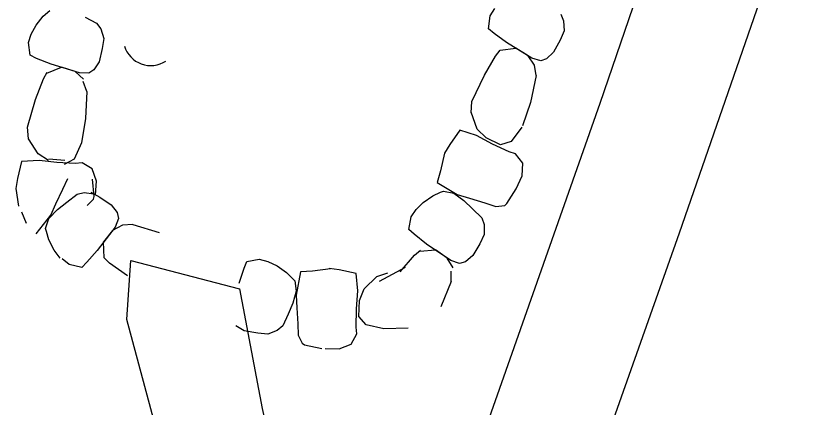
# Model space of a CAD drawing. Extents: x 588843 to 2552415, y 180129 to 269402.
# Drawn here: x 593724.98 to 593767.73, y 187407.12 to 187428.3 of the extents above; entities that cross this region are included whole.
import ezdxf

# ---------------------------------------------------------------- set-up
doc = ezdxf.new("R2010")
doc.units = 0
for name, color, linetype in [('E_DRN', 7, 'Continuous'), ('E_DRN_RipRap', 7, 'Continuous'), ('E_RDWY', 7, 'Continuous'), ('E_RDWY_Gravel', 7, 'Continuous')]:
    doc.layers.add(name, color=color, linetype=linetype)

# ---------------------------------------------------------------- blocks, each defined once
blk = doc.blocks.new('CULV2')
at = {"layer": 'E_DRN'}
blk.add_arc((19.68, 14.76), 24.6, 216.8699, 323.1301, dxfattribs=at)

msp = doc.modelspace()

# ---------------------------------------------------------------- linework, layer by layer
at = {"layer": 'E_DRN_RipRap'}
for p, q in [((593750.639, 187428.292), (593750.9, 187428.699)), ((593726.076, 187427.79), (593726.467, 187428.275)), ((593726.467, 187428.275), (593726.815, 187428.583)), ((593750.55, 187427.601), (593750.639, 187428.292)), ((593754.461, 187428.396), (593754.608, 187428.034)), ((593728.727, 187428.234), (593729.351, 187427.908)), ((593729.351, 187427.908), (593729.583, 187427.595)), ((593754.608, 187428.034), (593754.634, 187427.497)), ((593725.821, 187427.315), (593726.076, 187427.79)), ((593729.583, 187427.595), (593729.743, 187427.081)), ((593750.849, 187427.352), (593750.55, 187427.601)), ((593754.634, 187427.497), (593754.42, 187426.989)), ((593725.669, 187426.855), (593725.821, 187427.315)), ((593729.743, 187427.081), (593729.662, 187426.536)), ((593751.53, 187426.85), (593750.849, 187427.352)), ((593754.42, 187426.989), (593754.07, 187426.338)), ((593725.755, 187426.164), (593725.669, 187426.855)), ((593751.187, 187426.445), (593752.032, 187426.554)), ((593752.894, 187426.015), (593751.53, 187426.85)), ((593752.69, 187426.142), (593752.032, 187426.554)), ((593726.107, 187425.998), (593725.755, 187426.164)), ((593729.662, 187426.536), (593729.484, 187425.819)), ((593750.328, 187425.09), (593750.929, 187426.124)), ((593750.929, 187426.124), (593751.187, 187426.445)), ((593753.029, 187425.63), (593752.69, 187426.142)), ((593754.07, 187426.338), (593753.686, 187425.975)), ((593726.893, 187425.682), (593726.107, 187425.998)), ((593729.484, 187425.819), (593729.203, 187425.372)), ((593753.371, 187425.867), (593752.894, 187426.015)), ((593753.686, 187425.975), (593753.371, 187425.867)), ((593726.661, 187425.204), (593727.454, 187425.521)), ((593728.425, 187425.213), (593726.893, 187425.682)), ((593728.195, 187425.285), (593727.454, 187425.521)), ((593728.652, 187424.874), (593728.195, 187425.285)), ((593729.203, 187425.372), (593728.924, 187425.189)), ((593753.129, 187425.065), (593753.029, 187425.63)), ((593726.052, 187423.775), (593726.475, 187424.887)), ((593726.475, 187424.887), (593726.677, 187425.244)), ((593728.924, 187425.189), (593728.425, 187425.213)), ((593749.64, 187423.67), (593750.328, 187425.09)), ((593753.129, 187425.065), (593752.822, 187423.616)), ((593728.824, 187424.207), (593728.632, 187424.745)), ((593728.824, 187424.207), (593728.759, 187422.735)), ((593725.607, 187422.269), (593726.052, 187423.775)), ((593749.605, 187423.043), (593749.64, 187423.67)), ((593752.822, 187423.616), (593752.387, 187422.354)), ((593728.759, 187422.735), (593728.538, 187421.426)), ((593749.94, 187422.173), (593749.606, 187423.079)), ((593752.357, 187422.274), (593751.779, 187421.495)), ((593725.676, 187421.648), (593725.607, 187422.269)), ((593749.005, 187422.107), (593748.461, 187421.342)), ((593749.906, 187421.818), (593749.005, 187422.107)), ((593750.417, 187421.691), (593749.94, 187422.173)), ((593726.19, 187420.835), (593725.676, 187421.648)), ((593728.538, 187421.426), (593728.132, 187420.55)), ((593750.759, 187421.353), (593749.906, 187421.818)), ((593751.195, 187421.311), (593750.417, 187421.691)), ((593751.779, 187421.495), (593751.195, 187421.311)), ((593748.461, 187421.342), (593748.178, 187420.867)), ((593751.665, 187420.948), (593750.759, 187421.353)), ((593726.757, 187420.462), (593726.19, 187420.835)), ((593748.178, 187420.867), (593747.953, 187419.912)), ((593752.014, 187420.832), (593751.665, 187420.948)), ((593752.402, 187420.33), (593752.014, 187420.832)), ((593725.296, 187420.408), (593725.071, 187419.502)), ((593726.241, 187420.472), (593725.296, 187420.408)), ((593727.207, 187420.356), (593726.241, 187420.472)), ((593727.629, 187420.477), (593726.764, 187420.542)), ((593728.2, 187420.315), (593727.207, 187420.356)), ((593728.132, 187420.55), (593727.599, 187420.251)), ((593728.568, 187420.336), (593728.2, 187420.315)), ((593729.114, 187420.015), (593728.568, 187420.336)), ((593752.368, 187419.634), (593752.402, 187420.33)), ((593729.339, 187419.359), (593729.114, 187420.015)), ((593747.953, 187419.912), (593747.774, 187419.276)), ((593725.071, 187419.502), (593724.983, 187418.959)), ((593727.519, 187418.922), (593727.788, 187419.491)), ((593729.222, 187418.524), (593729.123, 187419.465)), ((593729.3, 187418.607), (593729.339, 187419.359)), ((593752.054, 187418.944), (593752.368, 187419.634)), ((593724.983, 187418.959), (593725.124, 187417.995)), ((593727.153, 187418.134), (593727.519, 187418.922)), ((593747.774, 187419.276), (593748.862, 187418.625)), ((593751.548, 187418.135), (593752.054, 187418.944)), ((593727.743, 187418.217), (593728.297, 187418.651)), ((593728.297, 187418.651), (593728.678, 187418.734)), ((593728.678, 187418.734), (593729.211, 187418.669)), ((593729.047, 187418.748), (593729.532, 187418.485)), ((593729.181, 187418.377), (593729.222, 187418.524)), ((593729.532, 187418.485), (593730.146, 187418.073)), ((593747.018, 187418.205), (593747.532, 187418.556)), ((593747.532, 187418.556), (593747.953, 187418.751)), ((593747.953, 187418.751), (593748.123, 187418.819)), ((593748.123, 187418.819), (593748.671, 187418.705)), ((593748.671, 187418.705), (593749.213, 187418.309)), ((593748.862, 187418.625), (593749.521, 187418.437)), ((593749.521, 187418.437), (593750.35, 187418.178)), ((593726.88, 187417.504), (593727.153, 187418.134)), ((593727.239, 187417.811), (593727.743, 187418.217)), ((593728.84, 187418.038), (593729.181, 187418.377)), ((593730.146, 187418.073), (593730.469, 187417.656)), ((593746.636, 187417.824), (593747.018, 187418.205)), ((593749.213, 187418.309), (593749.68, 187417.863)), ((593750.35, 187418.178), (593750.948, 187417.986)), ((593750.948, 187417.986), (593751.425, 187418.044)), ((593751.425, 187418.044), (593751.548, 187418.135)), ((593725.294, 187417.69), (593725.544, 187417.085)), ((593726.776, 187417.325), (593727.239, 187417.811)), ((593730.469, 187417.656), (593730.546, 187417.331)), ((593746.358, 187417.428), (593746.636, 187417.824)), ((593749.68, 187417.863), (593750.181, 187417.371)), ((593726.092, 187416.509), (593726.88, 187417.504)), ((593726.591, 187416.796), (593726.776, 187417.325)), ((593730.546, 187417.331), (593730.353, 187416.871)), ((593746.241, 187416.742), (593746.358, 187417.428)), ((593750.181, 187417.371), (593750.313, 187417.003)), ((593726.636, 187416.619), (593726.591, 187416.796)), ((593730.353, 187416.871), (593729.388, 187415.592)), ((593730.75, 187416.968), (593730.207, 187416.679)), ((593731.321, 187417.013), (593730.75, 187416.968)), ((593731.321, 187417.013), (593732.733, 187416.567)), ((593746.529, 187416.48), (593746.241, 187416.742)), ((593750.313, 187417.003), (593750.317, 187416.466)), ((593726.773, 187416.176), (593726.636, 187416.619)), ((593730.207, 187416.679), (593729.732, 187416.063)), ((593747.188, 187415.95), (593746.529, 187416.48)), ((593750.317, 187416.466), (593750.081, 187415.967)), ((593727.053, 187415.621), (593726.773, 187416.176)), ((593729.759, 187415.21), (593729.732, 187416.063)), ((593748.516, 187415.058), (593747.188, 187415.95)), ((593750.081, 187415.967), (593749.704, 187415.331)), ((593727.38, 187415.193), (593727.053, 187415.621)), ((593729.388, 187415.592), (593728.823, 187414.961)), ((593746.554, 187415.347), (593746.865, 187415.617)), ((593746.828, 187415.56), (593747.677, 187415.634)), ((593748.317, 187415.193), (593747.677, 187415.634)), ((593727.867, 187414.842), (593727.487, 187415.142)), ((593730.053, 187414.923), (593729.759, 187415.21)), ((593737.325, 187414.64), (593737.471, 187415.002)), ((593737.471, 187415.002), (593738.154, 187415.129)), ((593738.154, 187415.129), (593738.621, 187415.005)), ((593738.621, 187415.005), (593739.11, 187414.778)), ((593745.778, 187414.437), (593746.554, 187415.347)), ((593748.635, 187414.667), (593748.317, 187415.193)), ((593748.986, 187414.891), (593748.516, 187415.058)), ((593749.704, 187415.331), (593749.306, 187414.985)), ((593728.546, 187414.687), (593727.867, 187414.842)), ((593728.823, 187414.961), (593728.546, 187414.687)), ((593731.023, 187414.224), (593730.053, 187414.923)), ((593737.056, 187413.837), (593737.325, 187414.64)), ((593739.11, 187414.778), (593739.616, 187414.416)), ((593742.004, 187414.608), (593741.032, 187414.49)), ((593742.474, 187414.554), (593741.927, 187414.622)), ((593744.662, 187413.945), (593746.054, 187414.69)), ((593749.306, 187414.985), (593748.986, 187414.891)), ((593739.616, 187414.416), (593739.944, 187414.087)), ((593740.374, 187414.438), (593740.139, 187413.19)), ((593741.032, 187414.49), (593740.374, 187414.438)), ((593743.39, 187414.362), (593742.474, 187414.554)), ((593743.486, 187413.419), (593743.39, 187414.362)), ((593743.824, 187413.53), (593744.518, 187414.2)), ((593744.518, 187414.2), (593745.113, 187414.395)), ((593748.531, 187413.914), (593748.533, 187414.487)), ((593739.944, 187414.087), (593740.066, 187413.951)), ((593740.066, 187413.951), (593740.148, 187413.397)), ((593748.531, 187413.914), (593747.971, 187412.543)), ((593740.148, 187413.397), (593739.964, 187412.751)), ((593743.402, 187412.45), (593743.486, 187413.419)), ((593743.574, 187412.899), (593743.824, 187413.53)), ((593740.139, 187413.19), (593740.19, 187412.505)), ((593743.537, 187412.032), (593743.574, 187412.899)), ((593739.964, 187412.751), (593739.707, 187412.158)), ((593740.19, 187412.505), (593740.233, 187411.637)), ((593743.394, 187411.455), (593743.402, 187412.45)), ((593739.707, 187412.158), (593739.419, 187411.516)), ((593743.939, 187411.571), (593743.537, 187412.032)), ((593740.233, 187411.637), (593740.26, 187411.009)), ((593737.343, 187411.259), (593736.881, 187411.514)), ((593738.068, 187411.124), (593737.343, 187411.259)), ((593739.119, 187411.265), (593738.617, 187411.075)), ((593739.419, 187411.516), (593739.119, 187411.265)), ((593743.427, 187411.088), (593743.394, 187411.455)), ((593744.881, 187411.353), (593743.939, 187411.571)), ((593746.211, 187411.405), (593744.881, 187411.353)), ((593738.617, 187411.075), (593738.068, 187411.124)), ((593740.26, 187411.009), (593740.478, 187410.58)), ((593743.124, 187410.532), (593743.427, 187411.088)), ((593740.478, 187410.58), (593740.606, 187410.496)), ((593740.606, 187410.496), (593741.538, 187410.3)), ((593742.474, 187410.283), (593743.124, 187410.532)), ((593741.718, 187410.294), (593742.474, 187410.283))]:
    msp.add_line(p, q, dxfattribs=at)
at = {"layer": 'E_RDWY'}
for points in [[(593737.058, 187352.064), (593743.325, 187368.066), (593747.918, 187380.582), (593753.45, 187395.544), (593760.878, 187416.553), (593765.996, 187431.343), (593770.909, 187446.085), (593775.684, 187461.804), (593781.235, 187481.023), (593785.359, 187496.137), (593789.058, 187510.387), (593793.057, 187527.247), (593799.688, 187557.45), (593803.895, 187577.564), (593807.353, 187595.818), (593810.67, 187613.331), (593813.896, 187631.486), (593816.985, 187649.182), (593819.558, 187665.117), (593821.859, 187680.082), (593824.297, 187697.173), (593826.427, 187712.705)], [(593738.176, 187380.038), (593737.359, 187388.162), (593730.982, 187411.859), (593731.211, 187415.065), (593737.075, 187413.521), (593738.307, 187407.048), (593741.031, 187394.801), (593742.142, 187391.644), (593742.686, 187390.436), (593743.205, 187389.863)]]:
    msp.add_lwpolyline(points, dxfattribs=at)
at = {"layer": 'E_RDWY_Gravel'}
msp.add_lwpolyline([(593740.868, 187379.16), (593748.885, 187401.698), (593756.583, 187423.575), (593761.947, 187439.233), (593767.086, 187455.279)], dxfattribs=at)

# ---------------------------------------------------------------- block references
at = {"layer": 'E_DRN', "xscale": 0.060621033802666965, "yscale": 0.06062103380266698, "rotation": -19.922494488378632}
msp.add_blockref('CULV2', (593730.853, 187426.666), dxfattribs=at)

doc.saveas('drawing.dxf')
